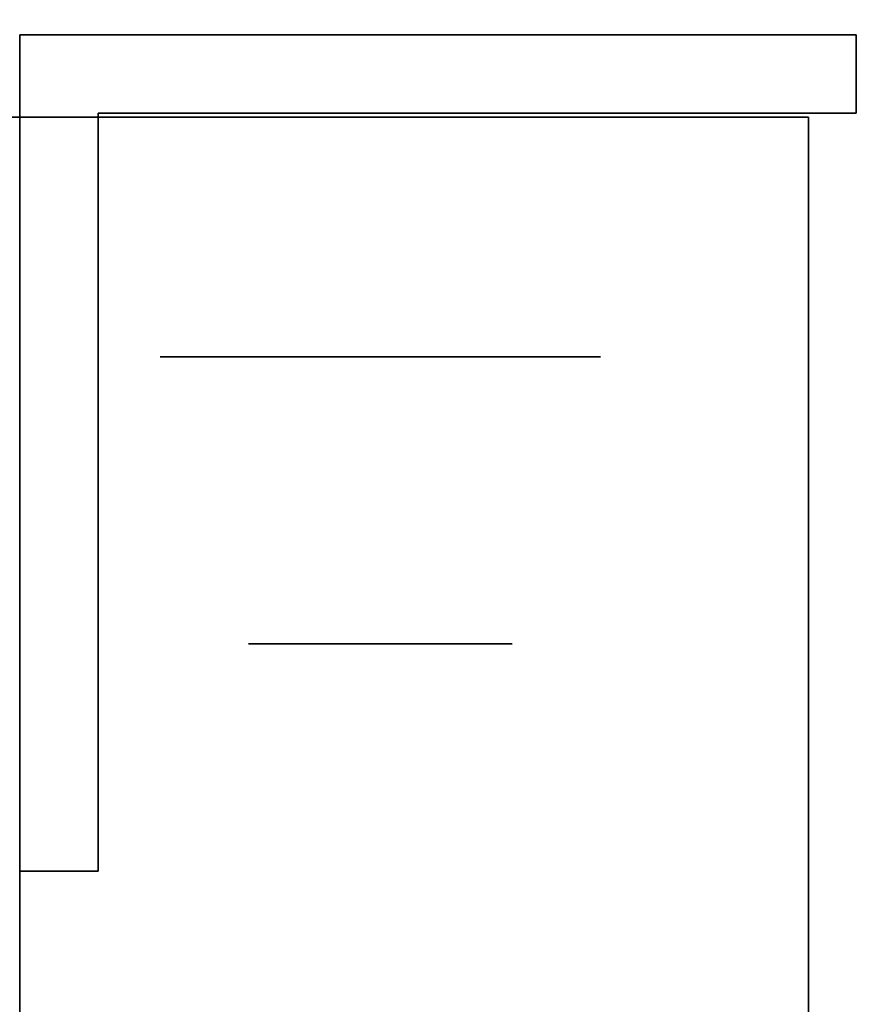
# Model space of a CAD drawing. Extents: x -1299 to -1246.9, y 2743.7 to 2747.9.
# Tile 299 of 656: x -1260.9921 to -1260.9413, y 2746.6666 to 2746.7264. Entities that reach past the tile are written whole.
import ezdxf

# ---------------------------------------------------------------- set-up
doc = ezdxf.new("R2010")
doc.units = 0
doc.header["$LTSCALE"] = 150
doc.header["$MEASUREMENT"] = 0
doc.layers.add('3DFACE_BOLT', color=7, linetype='CONTINUOUS')
doc.layers.add('3DFACE_SHAPE', color=7, linetype='CONTINUOUS')

msp = doc.modelspace()

# ---------------------------------------------------------------- linework, layer by layer
at = {"layer": '3DFACE_BOLT', "color": 1}
for points, invisible_edges in [([(-1260.978219, 2746.738449, 0.068), (-1260.977827, 2746.738449, 0.065528), (-1260.978219, 2746.688449, 0.068)], 14), ([(-1260.978219, 2746.688449, 0.068), (-1260.977827, 2746.738449, 0.065528), (-1260.977827, 2746.688449, 0.065528)], 3), ([(-1260.977827, 2746.738449, 0.070472), (-1260.978219, 2746.738449, 0.068), (-1260.977827, 2746.688449, 0.070472)], 14), ([(-1260.977827, 2746.688449, 0.070472), (-1260.978219, 2746.738449, 0.068), (-1260.978219, 2746.688449, 0.068)], 3), ([(-1260.978219, 2746.738449, 0.138), (-1260.977827, 2746.738449, 0.135528), (-1260.978219, 2746.688449, 0.138)], 14), ([(-1260.978219, 2746.688449, 0.138), (-1260.977827, 2746.738449, 0.135528), (-1260.977827, 2746.688449, 0.135528)], 3), ([(-1260.977827, 2746.738449, 0.140472), (-1260.978219, 2746.738449, 0.138), (-1260.977827, 2746.688449, 0.140472)], 14), ([(-1260.977827, 2746.688449, 0.140472), (-1260.978219, 2746.738449, 0.138), (-1260.978219, 2746.688449, 0.138)], 3), ([(-1260.977827, 2746.738449, 0.065528), (-1260.976691, 2746.738449, 0.063298), (-1260.977827, 2746.688449, 0.065528)], 14), ([(-1260.977827, 2746.688449, 0.065528), (-1260.976691, 2746.738449, 0.063298), (-1260.976691, 2746.688449, 0.063298)], 3), ([(-1260.976691, 2746.738449, 0.072702), (-1260.977827, 2746.738449, 0.070472), (-1260.976691, 2746.688449, 0.072702)], 14), ([(-1260.976691, 2746.688449, 0.072702), (-1260.977827, 2746.738449, 0.070472), (-1260.977827, 2746.688449, 0.070472)], 3), ([(-1260.977827, 2746.738449, 0.135528), (-1260.976691, 2746.738449, 0.133298), (-1260.977827, 2746.688449, 0.135528)], 14), ([(-1260.977827, 2746.688449, 0.135528), (-1260.976691, 2746.738449, 0.133298), (-1260.976691, 2746.688449, 0.133298)], 3), ([(-1260.976691, 2746.738449, 0.142702), (-1260.977827, 2746.738449, 0.140472), (-1260.976691, 2746.688449, 0.142702)], 14), ([(-1260.976691, 2746.688449, 0.142702), (-1260.977827, 2746.738449, 0.140472), (-1260.977827, 2746.688449, 0.140472)], 3), ([(-1260.976691, 2746.738449, 0.063298), (-1260.974921, 2746.738449, 0.061528), (-1260.976691, 2746.688449, 0.063298)], 14), ([(-1260.976691, 2746.688449, 0.063298), (-1260.974921, 2746.738449, 0.061528), (-1260.974921, 2746.688449, 0.061528)], 3), ([(-1260.974921, 2746.738449, 0.074472), (-1260.976691, 2746.738449, 0.072702), (-1260.974921, 2746.688449, 0.074472)], 14), ([(-1260.974921, 2746.688449, 0.074472), (-1260.976691, 2746.738449, 0.072702), (-1260.976691, 2746.688449, 0.072702)], 3), ([(-1260.976691, 2746.738449, 0.133298), (-1260.974921, 2746.738449, 0.131528), (-1260.976691, 2746.688449, 0.133298)], 14), ([(-1260.976691, 2746.688449, 0.133298), (-1260.974921, 2746.738449, 0.131528), (-1260.974921, 2746.688449, 0.131528)], 3), ([(-1260.974921, 2746.738449, 0.144472), (-1260.976691, 2746.738449, 0.142702), (-1260.974921, 2746.688449, 0.144472)], 14), ([(-1260.974921, 2746.688449, 0.144472), (-1260.976691, 2746.738449, 0.142702), (-1260.976691, 2746.688449, 0.142702)], 3), ([(-1260.974921, 2746.738449, 0.061528), (-1260.972691, 2746.738449, 0.060392), (-1260.974921, 2746.688449, 0.061528)], 14), ([(-1260.974921, 2746.688449, 0.061528), (-1260.972691, 2746.738449, 0.060392), (-1260.972691, 2746.688449, 0.060392)], 3), ([(-1260.972691, 2746.738449, 0.075608), (-1260.974921, 2746.738449, 0.074472), (-1260.972691, 2746.688449, 0.075608)], 14), ([(-1260.972691, 2746.688449, 0.075608), (-1260.974921, 2746.738449, 0.074472), (-1260.974921, 2746.688449, 0.074472)], 3), ([(-1260.974921, 2746.738449, 0.131528), (-1260.972691, 2746.738449, 0.130392), (-1260.974921, 2746.688449, 0.131528)], 14), ([(-1260.974921, 2746.688449, 0.131528), (-1260.972691, 2746.738449, 0.130392), (-1260.972691, 2746.688449, 0.130392)], 3), ([(-1260.972691, 2746.738449, 0.145608), (-1260.974921, 2746.738449, 0.144472), (-1260.972691, 2746.688449, 0.145608)], 14), ([(-1260.972691, 2746.688449, 0.145608), (-1260.974921, 2746.738449, 0.144472), (-1260.974921, 2746.688449, 0.144472)], 3), ([(-1260.972691, 2746.738449, 0.060392), (-1260.970219, 2746.738449, 0.06), (-1260.972691, 2746.688449, 0.060392)], 14), ([(-1260.972691, 2746.688449, 0.060392), (-1260.970219, 2746.738449, 0.06), (-1260.970219, 2746.688449, 0.06)], 3), ([(-1260.970219, 2746.738449, 0.076), (-1260.972691, 2746.738449, 0.075608), (-1260.970219, 2746.688449, 0.076)], 14), ([(-1260.970219, 2746.688449, 0.076), (-1260.972691, 2746.738449, 0.075608), (-1260.972691, 2746.688449, 0.075608)], 3), ([(-1260.972691, 2746.738449, 0.130392), (-1260.970219, 2746.738449, 0.13), (-1260.972691, 2746.688449, 0.130392)], 14), ([(-1260.972691, 2746.688449, 0.130392), (-1260.970219, 2746.738449, 0.13), (-1260.970219, 2746.688449, 0.13)], 3), ([(-1260.970219, 2746.738449, 0.146), (-1260.972691, 2746.738449, 0.145608), (-1260.970219, 2746.688449, 0.146)], 14), ([(-1260.970219, 2746.688449, 0.146), (-1260.972691, 2746.738449, 0.145608), (-1260.972691, 2746.688449, 0.145608)], 3), ([(-1260.970219, 2746.738449, 0.06), (-1260.967747, 2746.738449, 0.060392), (-1260.970219, 2746.688449, 0.06)], 14), ([(-1260.970219, 2746.688449, 0.06), (-1260.967747, 2746.738449, 0.060392), (-1260.967747, 2746.688449, 0.060392)], 3), ([(-1260.967747, 2746.738449, 0.075608), (-1260.970219, 2746.738449, 0.076), (-1260.967747, 2746.688449, 0.075608)], 14), ([(-1260.967747, 2746.688449, 0.075608), (-1260.970219, 2746.738449, 0.076), (-1260.970219, 2746.688449, 0.076)], 3), ([(-1260.970219, 2746.738449, 0.13), (-1260.967747, 2746.738449, 0.130392), (-1260.970219, 2746.688449, 0.13)], 14), ([(-1260.970219, 2746.688449, 0.13), (-1260.967747, 2746.738449, 0.130392), (-1260.967747, 2746.688449, 0.130392)], 3), ([(-1260.967747, 2746.738449, 0.145608), (-1260.970219, 2746.738449, 0.146), (-1260.967747, 2746.688449, 0.145608)], 14), ([(-1260.967747, 2746.688449, 0.145608), (-1260.970219, 2746.738449, 0.146), (-1260.970219, 2746.688449, 0.146)], 3), ([(-1260.967747, 2746.738449, 0.060392), (-1260.965516, 2746.738449, 0.061528), (-1260.967747, 2746.688449, 0.060392)], 14), ([(-1260.967747, 2746.688449, 0.060392), (-1260.965516, 2746.738449, 0.061528), (-1260.965516, 2746.688449, 0.061528)], 3), ([(-1260.965516, 2746.738449, 0.074472), (-1260.967747, 2746.738449, 0.075608), (-1260.965516, 2746.688449, 0.074472)], 14), ([(-1260.965516, 2746.688449, 0.074472), (-1260.967747, 2746.738449, 0.075608), (-1260.967747, 2746.688449, 0.075608)], 3), ([(-1260.967747, 2746.738449, 0.130392), (-1260.965516, 2746.738449, 0.131528), (-1260.967747, 2746.688449, 0.130392)], 14), ([(-1260.967747, 2746.688449, 0.130392), (-1260.965516, 2746.738449, 0.131528), (-1260.965516, 2746.688449, 0.131528)], 3), ([(-1260.965516, 2746.738449, 0.144472), (-1260.967747, 2746.738449, 0.145608), (-1260.965516, 2746.688449, 0.144472)], 14), ([(-1260.965516, 2746.688449, 0.144472), (-1260.967747, 2746.738449, 0.145608), (-1260.967747, 2746.688449, 0.145608)], 3), ([(-1260.965516, 2746.738449, 0.061528), (-1260.963747, 2746.738449, 0.063298), (-1260.965516, 2746.688449, 0.061528)], 14), ([(-1260.965516, 2746.688449, 0.061528), (-1260.963747, 2746.738449, 0.063298), (-1260.963747, 2746.688449, 0.063298)], 3), ([(-1260.963747, 2746.738449, 0.072702), (-1260.965516, 2746.738449, 0.074472), (-1260.963747, 2746.688449, 0.072702)], 14), ([(-1260.963747, 2746.688449, 0.072702), (-1260.965516, 2746.738449, 0.074472), (-1260.965516, 2746.688449, 0.074472)], 3), ([(-1260.965516, 2746.738449, 0.131528), (-1260.963747, 2746.738449, 0.133298), (-1260.965516, 2746.688449, 0.131528)], 14), ([(-1260.965516, 2746.688449, 0.131528), (-1260.963747, 2746.738449, 0.133298), (-1260.963747, 2746.688449, 0.133298)], 3), ([(-1260.963747, 2746.738449, 0.142702), (-1260.965516, 2746.738449, 0.144472), (-1260.963747, 2746.688449, 0.142702)], 14), ([(-1260.963747, 2746.688449, 0.142702), (-1260.965516, 2746.738449, 0.144472), (-1260.965516, 2746.688449, 0.144472)], 3), ([(-1260.963747, 2746.738449, 0.063298), (-1260.96261, 2746.738449, 0.065528), (-1260.963747, 2746.688449, 0.063298)], 14), ([(-1260.963747, 2746.688449, 0.063298), (-1260.96261, 2746.738449, 0.065528), (-1260.96261, 2746.688449, 0.065528)], 3), ([(-1260.96261, 2746.738449, 0.070472), (-1260.963747, 2746.738449, 0.072702), (-1260.96261, 2746.688449, 0.070472)], 14), ([(-1260.96261, 2746.688449, 0.070472), (-1260.963747, 2746.738449, 0.072702), (-1260.963747, 2746.688449, 0.072702)], 3), ([(-1260.963747, 2746.738449, 0.133298), (-1260.96261, 2746.738449, 0.135528), (-1260.963747, 2746.688449, 0.133298)], 14), ([(-1260.963747, 2746.688449, 0.133298), (-1260.96261, 2746.738449, 0.135528), (-1260.96261, 2746.688449, 0.135528)], 3), ([(-1260.96261, 2746.738449, 0.140472), (-1260.963747, 2746.738449, 0.142702), (-1260.96261, 2746.688449, 0.140472)], 14), ([(-1260.96261, 2746.688449, 0.140472), (-1260.963747, 2746.738449, 0.142702), (-1260.963747, 2746.688449, 0.142702)], 3), ([(-1260.96261, 2746.738449, 0.065528), (-1260.962219, 2746.738449, 0.068), (-1260.96261, 2746.688449, 0.065528)], 14), ([(-1260.96261, 2746.688449, 0.065528), (-1260.962219, 2746.738449, 0.068), (-1260.962219, 2746.688449, 0.068)], 3), ([(-1260.962219, 2746.738449, 0.068), (-1260.96261, 2746.738449, 0.070472), (-1260.962219, 2746.688449, 0.068)], 14), ([(-1260.962219, 2746.688449, 0.068), (-1260.96261, 2746.738449, 0.070472), (-1260.96261, 2746.688449, 0.070472)], 3), ([(-1260.96261, 2746.738449, 0.135528), (-1260.962219, 2746.738449, 0.138), (-1260.96261, 2746.688449, 0.135528)], 14), ([(-1260.96261, 2746.688449, 0.135528), (-1260.962219, 2746.738449, 0.138), (-1260.962219, 2746.688449, 0.138)], 3), ([(-1260.962219, 2746.738449, 0.138), (-1260.96261, 2746.738449, 0.140472), (-1260.962219, 2746.688449, 0.138)], 14), ([(-1260.962219, 2746.688449, 0.138), (-1260.96261, 2746.738449, 0.140472), (-1260.96261, 2746.688449, 0.140472)], 3), ([(-1260.983594, 2746.720689, 0.068), (-1260.976906, 2746.720689, 0.056417), (-1260.983594, 2746.705889, 0.068)], 14), ([(-1260.983594, 2746.705889, 0.068), (-1260.976906, 2746.720689, 0.056417), (-1260.976906, 2746.705889, 0.056417)], 3), ([(-1260.976906, 2746.720689, 0.079583), (-1260.983594, 2746.720689, 0.068), (-1260.976906, 2746.705889, 0.079583)], 14), ([(-1260.976906, 2746.705889, 0.079583), (-1260.983594, 2746.720689, 0.068), (-1260.983594, 2746.705889, 0.068)], 3), ([(-1260.983594, 2746.720689, 0.068), (-1260.976906, 2746.720689, 0.079583), (-1260.976906, 2746.720689, 0.056417)], 2), ([(-1260.983594, 2746.720689, 0.138), (-1260.976906, 2746.720689, 0.126417), (-1260.983594, 2746.705889, 0.138)], 14), ([(-1260.983594, 2746.705889, 0.138), (-1260.976906, 2746.720689, 0.126417), (-1260.976906, 2746.705889, 0.126417)], 3), ([(-1260.976906, 2746.720689, 0.149583), (-1260.983594, 2746.720689, 0.138), (-1260.976906, 2746.705889, 0.149583)], 14), ([(-1260.976906, 2746.705889, 0.149583), (-1260.983594, 2746.720689, 0.138), (-1260.983594, 2746.705889, 0.138)], 3), ([(-1260.983594, 2746.720689, 0.138), (-1260.976906, 2746.720689, 0.149583), (-1260.976906, 2746.720689, 0.126417)], 2), ([(-1260.976906, 2746.720689, 0.056417), (-1260.963531, 2746.720689, 0.056417), (-1260.976906, 2746.705889, 0.056417)], 14), ([(-1260.976906, 2746.705889, 0.056417), (-1260.963531, 2746.720689, 0.056417), (-1260.963531, 2746.705889, 0.056417)], 3), ([(-1260.963531, 2746.720689, 0.079583), (-1260.976906, 2746.720689, 0.079583), (-1260.963531, 2746.705889, 0.079583)], 14), ([(-1260.963531, 2746.705889, 0.079583), (-1260.976906, 2746.720689, 0.079583), (-1260.976906, 2746.705889, 0.079583)], 3), ([(-1260.976906, 2746.720689, 0.079583), (-1260.963531, 2746.720689, 0.079583), (-1260.976906, 2746.720689, 0.056417)], 14), ([(-1260.976906, 2746.720689, 0.056417), (-1260.963531, 2746.720689, 0.079583), (-1260.963531, 2746.720689, 0.056417)], 3), ([(-1260.976906, 2746.720689, 0.126417), (-1260.963531, 2746.720689, 0.126417), (-1260.976906, 2746.705889, 0.126417)], 14), ([(-1260.976906, 2746.705889, 0.126417), (-1260.963531, 2746.720689, 0.126417), (-1260.963531, 2746.705889, 0.126417)], 3), ([(-1260.963531, 2746.720689, 0.149583), (-1260.976906, 2746.720689, 0.149583), (-1260.963531, 2746.705889, 0.149583)], 14), ([(-1260.963531, 2746.705889, 0.149583), (-1260.976906, 2746.720689, 0.149583), (-1260.976906, 2746.705889, 0.149583)], 3), ([(-1260.976906, 2746.720689, 0.149583), (-1260.963531, 2746.720689, 0.149583), (-1260.976906, 2746.720689, 0.126417)], 14), ([(-1260.976906, 2746.720689, 0.126417), (-1260.963531, 2746.720689, 0.149583), (-1260.963531, 2746.720689, 0.126417)], 3), ([(-1260.963531, 2746.720689, 0.056417), (-1260.956844, 2746.720689, 0.068), (-1260.963531, 2746.705889, 0.056417)], 14), ([(-1260.963531, 2746.705889, 0.056417), (-1260.956844, 2746.720689, 0.068), (-1260.956844, 2746.705889, 0.068)], 3), ([(-1260.956844, 2746.720689, 0.068), (-1260.963531, 2746.720689, 0.079583), (-1260.956844, 2746.705889, 0.068)], 14), ([(-1260.956844, 2746.705889, 0.068), (-1260.963531, 2746.720689, 0.079583), (-1260.963531, 2746.705889, 0.079583)], 3), ([(-1260.963531, 2746.720689, 0.079583), (-1260.956844, 2746.720689, 0.068), (-1260.963531, 2746.720689, 0.056417)], 12), ([(-1260.963531, 2746.720689, 0.126417), (-1260.956844, 2746.720689, 0.138), (-1260.963531, 2746.705889, 0.126417)], 14), ([(-1260.963531, 2746.705889, 0.126417), (-1260.956844, 2746.720689, 0.138), (-1260.956844, 2746.705889, 0.138)], 3), ([(-1260.956844, 2746.720689, 0.138), (-1260.963531, 2746.720689, 0.149583), (-1260.956844, 2746.705889, 0.138)], 14), ([(-1260.956844, 2746.705889, 0.138), (-1260.963531, 2746.720689, 0.149583), (-1260.963531, 2746.705889, 0.149583)], 3), ([(-1260.963531, 2746.720689, 0.149583), (-1260.956844, 2746.720689, 0.138), (-1260.963531, 2746.720689, 0.126417)], 12), ([(-1260.983594, 2746.705889, 0.068), (-1260.976906, 2746.705889, 0.056417), (-1260.976906, 2746.705889, 0.079583)], 2), ([(-1260.983594, 2746.705889, 0.138), (-1260.976906, 2746.705889, 0.126417), (-1260.976906, 2746.705889, 0.149583)], 2), ([(-1260.976906, 2746.705889, 0.056417), (-1260.963531, 2746.705889, 0.056417), (-1260.976906, 2746.705889, 0.079583)], 14), ([(-1260.976906, 2746.705889, 0.079583), (-1260.963531, 2746.705889, 0.056417), (-1260.963531, 2746.705889, 0.079583)], 3), ([(-1260.976906, 2746.705889, 0.126417), (-1260.963531, 2746.705889, 0.126417), (-1260.976906, 2746.705889, 0.149583)], 14), ([(-1260.976906, 2746.705889, 0.149583), (-1260.963531, 2746.705889, 0.126417), (-1260.963531, 2746.705889, 0.149583)], 3), ([(-1260.963531, 2746.705889, 0.056417), (-1260.956844, 2746.705889, 0.068), (-1260.963531, 2746.705889, 0.079583)], 12), ([(-1260.963531, 2746.705889, 0.126417), (-1260.956844, 2746.705889, 0.138), (-1260.963531, 2746.705889, 0.149583)], 12), ([(-1260.978219, 2746.688449, 0.068), (-1260.977827, 2746.688449, 0.065528), (-1260.977827, 2746.688449, 0.070472)], 2), ([(-1260.978219, 2746.688449, 0.138), (-1260.977827, 2746.688449, 0.135528), (-1260.977827, 2746.688449, 0.140472)], 2), ([(-1260.977827, 2746.688449, 0.065528), (-1260.976691, 2746.688449, 0.063298), (-1260.977827, 2746.688449, 0.070472)], 14), ([(-1260.977827, 2746.688449, 0.070472), (-1260.976691, 2746.688449, 0.063298), (-1260.976691, 2746.688449, 0.072702)], 3), ([(-1260.977827, 2746.688449, 0.135528), (-1260.976691, 2746.688449, 0.133298), (-1260.977827, 2746.688449, 0.140472)], 14), ([(-1260.977827, 2746.688449, 0.140472), (-1260.976691, 2746.688449, 0.133298), (-1260.976691, 2746.688449, 0.142702)], 3), ([(-1260.976691, 2746.688449, 0.063298), (-1260.974921, 2746.688449, 0.061528), (-1260.976691, 2746.688449, 0.072702)], 14), ([(-1260.976691, 2746.688449, 0.072702), (-1260.974921, 2746.688449, 0.061528), (-1260.974921, 2746.688449, 0.074472)], 3), ([(-1260.976691, 2746.688449, 0.133298), (-1260.974921, 2746.688449, 0.131528), (-1260.976691, 2746.688449, 0.142702)], 14), ([(-1260.976691, 2746.688449, 0.142702), (-1260.974921, 2746.688449, 0.131528), (-1260.974921, 2746.688449, 0.144472)], 3), ([(-1260.974921, 2746.688449, 0.061528), (-1260.972691, 2746.688449, 0.060392), (-1260.974921, 2746.688449, 0.074472)], 14), ([(-1260.974921, 2746.688449, 0.074472), (-1260.972691, 2746.688449, 0.060392), (-1260.972691, 2746.688449, 0.075608)], 3), ([(-1260.974921, 2746.688449, 0.131528), (-1260.972691, 2746.688449, 0.130392), (-1260.974921, 2746.688449, 0.144472)], 14), ([(-1260.974921, 2746.688449, 0.144472), (-1260.972691, 2746.688449, 0.130392), (-1260.972691, 2746.688449, 0.145608)], 3), ([(-1260.972691, 2746.688449, 0.060392), (-1260.970219, 2746.688449, 0.06), (-1260.972691, 2746.688449, 0.075608)], 14), ([(-1260.972691, 2746.688449, 0.075608), (-1260.970219, 2746.688449, 0.06), (-1260.970219, 2746.688449, 0.076)], 3), ([(-1260.972691, 2746.688449, 0.130392), (-1260.970219, 2746.688449, 0.13), (-1260.972691, 2746.688449, 0.145608)], 14), ([(-1260.972691, 2746.688449, 0.145608), (-1260.970219, 2746.688449, 0.13), (-1260.970219, 2746.688449, 0.146)], 3), ([(-1260.970219, 2746.688449, 0.06), (-1260.967747, 2746.688449, 0.060392), (-1260.970219, 2746.688449, 0.076)], 14), ([(-1260.970219, 2746.688449, 0.076), (-1260.967747, 2746.688449, 0.060392), (-1260.967747, 2746.688449, 0.075608)], 3), ([(-1260.970219, 2746.688449, 0.13), (-1260.967747, 2746.688449, 0.130392), (-1260.970219, 2746.688449, 0.146)], 14), ([(-1260.970219, 2746.688449, 0.146), (-1260.967747, 2746.688449, 0.130392), (-1260.967747, 2746.688449, 0.145608)], 3), ([(-1260.967747, 2746.688449, 0.060392), (-1260.965516, 2746.688449, 0.061528), (-1260.967747, 2746.688449, 0.075608)], 14), ([(-1260.967747, 2746.688449, 0.075608), (-1260.965516, 2746.688449, 0.061528), (-1260.965516, 2746.688449, 0.074472)], 3), ([(-1260.967747, 2746.688449, 0.130392), (-1260.965516, 2746.688449, 0.131528), (-1260.967747, 2746.688449, 0.145608)], 14), ([(-1260.967747, 2746.688449, 0.145608), (-1260.965516, 2746.688449, 0.131528), (-1260.965516, 2746.688449, 0.144472)], 3), ([(-1260.965516, 2746.688449, 0.061528), (-1260.963747, 2746.688449, 0.063298), (-1260.965516, 2746.688449, 0.074472)], 14), ([(-1260.965516, 2746.688449, 0.074472), (-1260.963747, 2746.688449, 0.063298), (-1260.963747, 2746.688449, 0.072702)], 3), ([(-1260.965516, 2746.688449, 0.131528), (-1260.963747, 2746.688449, 0.133298), (-1260.965516, 2746.688449, 0.144472)], 14), ([(-1260.965516, 2746.688449, 0.144472), (-1260.963747, 2746.688449, 0.133298), (-1260.963747, 2746.688449, 0.142702)], 3), ([(-1260.963747, 2746.688449, 0.063298), (-1260.96261, 2746.688449, 0.065528), (-1260.963747, 2746.688449, 0.072702)], 14), ([(-1260.963747, 2746.688449, 0.072702), (-1260.96261, 2746.688449, 0.065528), (-1260.96261, 2746.688449, 0.070472)], 3), ([(-1260.963747, 2746.688449, 0.133298), (-1260.96261, 2746.688449, 0.135528), (-1260.963747, 2746.688449, 0.142702)], 14), ([(-1260.963747, 2746.688449, 0.142702), (-1260.96261, 2746.688449, 0.135528), (-1260.96261, 2746.688449, 0.140472)], 3), ([(-1260.96261, 2746.688449, 0.065528), (-1260.962219, 2746.688449, 0.068), (-1260.96261, 2746.688449, 0.070472)], 12), ([(-1260.96261, 2746.688449, 0.135528), (-1260.962219, 2746.688449, 0.138), (-1260.96261, 2746.688449, 0.140472)], 12)]:
    msp.add_3dface(points, dxfattribs=dict(at, invisible_edges=invisible_edges))
at = {"layer": '3DFACE_SHAPE', "color": 13}
for points, invisible_edges in [([(-1260.941319, 2746.725449, 0.173), (-1260.976229, 2746.725449, 0.14401), (-1260.992119, 2746.725449, 0.173)], 3), ([(-1260.976229, 2746.725449, 0.14401), (-1260.992119, 2746.725449, 0.138), (-1260.992119, 2746.725449, 0.173)], 13), ([(-1260.976229, 2746.725449, 0.14401), (-1260.978719, 2746.725449, 0.138), (-1260.992119, 2746.725449, 0.138)], 14), ([(-1260.978719, 2746.725449, 0.138), (-1260.976229, 2746.725449, 0.13199), (-1260.992119, 2746.725449, 0.138)], 14), ([(-1260.978719, 2746.725449, 0.068), (-1260.992119, 2746.725449, 0.138), (-1260.976229, 2746.725449, 0.13199)], 15), ([(-1260.992119, 2746.725449, 0.138), (-1260.978719, 2746.725449, 0.068), (-1260.992119, 2746.725449, 0.068)], 3), ([(-1260.978719, 2746.725449, 0.068), (-1260.976229, 2746.725449, 0.06199), (-1260.992119, 2746.725449, 0.068)], 14), ([(-1260.992119, 2746.725449, 0.068), (-1260.976229, 2746.725449, 0.06199), (-1260.970219, 2746.725449, 0.0595)], 13), ([(-1260.992119, 2746.725449, 0.068), (-1260.970219, 2746.725449, 0.0595), (-1260.992119, 2746.725449, 0.033)], 3), ([(-1260.970219, 2746.725449, 0.0595), (-1260.964208, 2746.725449, 0.06199), (-1260.992119, 2746.725449, 0.033)], 14), ([(-1260.992119, 2746.725449, 0.033), (-1260.964208, 2746.725449, 0.06199), (-1260.941319, 2746.725449, 0.033)], 3), ([(-1260.992119, 2746.708949, 0.138), (-1260.992119, 2746.706459, 0.14401), (-1260.992119, 2746.725449, 0.138)], 14), ([(-1260.992119, 2746.706459, 0.14401), (-1260.992119, 2746.700449, 0.1465), (-1260.992119, 2746.725449, 0.138)], 14), ([(-1260.992119, 2746.725449, 0.138), (-1260.992119, 2746.700449, 0.1465), (-1260.992119, 2746.725449, 0.173)], 15), ([(-1260.992119, 2746.700449, 0.1465), (-1260.992119, 2746.694438, 0.14401), (-1260.992119, 2746.725449, 0.173)], 14), ([(-1260.992119, 2746.725449, 0.173), (-1260.992119, 2746.694438, 0.14401), (-1260.992119, 2746.674649, 0.173)], 3), ([(-1260.992119, 2746.708949, 0.138), (-1260.992119, 2746.725449, 0.138), (-1260.992119, 2746.706459, 0.07401)], 15), ([(-1260.992119, 2746.706459, 0.07401), (-1260.992119, 2746.725449, 0.138), (-1260.992119, 2746.708949, 0.068)], 3), ([(-1260.992119, 2746.725449, 0.138), (-1260.992119, 2746.725449, 0.068), (-1260.992119, 2746.708949, 0.068)], 14), ([(-1260.992119, 2746.674649, 0.033), (-1260.992119, 2746.706459, 0.06199), (-1260.992119, 2746.725449, 0.033)], 3), ([(-1260.992119, 2746.725449, 0.033), (-1260.992119, 2746.706459, 0.06199), (-1260.992119, 2746.725449, 0.068)], 3), ([(-1260.992119, 2746.706459, 0.06199), (-1260.992119, 2746.708949, 0.068), (-1260.992119, 2746.725449, 0.068)], 14), ([(-1260.992119, 2746.674649, 0.173), (-1260.987359, 2746.720689, 0.173), (-1260.992119, 2746.725449, 0.173)], 3), ([(-1260.987359, 2746.720689, 0.173), (-1260.970219, 2746.720689, 0.173), (-1260.992119, 2746.725449, 0.173)], 14), ([(-1260.992119, 2746.725449, 0.173), (-1260.970219, 2746.720689, 0.173), (-1260.941319, 2746.725449, 0.173)], 3), ([(-1260.941319, 2746.725449, 0.033), (-1260.987359, 2746.720689, 0.033), (-1260.992119, 2746.725449, 0.033)], 3), ([(-1260.987359, 2746.720689, 0.033), (-1260.992119, 2746.674649, 0.033), (-1260.992119, 2746.725449, 0.033)], 13), ([(-1260.941319, 2746.720689, 0.033), (-1260.987359, 2746.720689, 0.033), (-1260.941319, 2746.725449, 0.033)], 2), ([(-1260.976229, 2746.725449, 0.07401), (-1260.978719, 2746.725449, 0.068), (-1260.970219, 2746.725449, 0.1295)], 14), ([(-1260.970219, 2746.725449, 0.1295), (-1260.978719, 2746.725449, 0.068), (-1260.976229, 2746.725449, 0.13199)], 3), ([(-1260.976229, 2746.720689, 0.13199), (-1260.976229, 2746.725449, 0.13199), (-1260.978719, 2746.720689, 0.138)], 3), ([(-1260.976229, 2746.725449, 0.13199), (-1260.978719, 2746.725449, 0.138), (-1260.978719, 2746.720689, 0.138)], 14), ([(-1260.978719, 2746.720689, 0.138), (-1260.978719, 2746.725449, 0.138), (-1260.976229, 2746.720689, 0.14401)], 3), ([(-1260.978719, 2746.725449, 0.138), (-1260.976229, 2746.725449, 0.14401), (-1260.976229, 2746.720689, 0.14401)], 14), ([(-1260.976229, 2746.720689, 0.06199), (-1260.976229, 2746.725449, 0.06199), (-1260.978719, 2746.720689, 0.068)], 3), ([(-1260.976229, 2746.725449, 0.06199), (-1260.978719, 2746.725449, 0.068), (-1260.978719, 2746.720689, 0.068)], 14), ([(-1260.978719, 2746.720689, 0.068), (-1260.978719, 2746.725449, 0.068), (-1260.976229, 2746.720689, 0.07401)], 3), ([(-1260.978719, 2746.725449, 0.068), (-1260.976229, 2746.725449, 0.07401), (-1260.976229, 2746.720689, 0.07401)], 14), ([(-1260.970219, 2746.725449, 0.1465), (-1260.976229, 2746.725449, 0.14401), (-1260.941319, 2746.725449, 0.173)], 14), ([(-1260.970219, 2746.725449, 0.0765), (-1260.976229, 2746.725449, 0.07401), (-1260.970219, 2746.725449, 0.1295)], 14), ([(-1260.970219, 2746.720689, 0.1295), (-1260.970219, 2746.725449, 0.1295), (-1260.976229, 2746.720689, 0.13199)], 3), ([(-1260.970219, 2746.725449, 0.1295), (-1260.976229, 2746.725449, 0.13199), (-1260.976229, 2746.720689, 0.13199)], 14), ([(-1260.976229, 2746.720689, 0.14401), (-1260.976229, 2746.725449, 0.14401), (-1260.970219, 2746.720689, 0.1465)], 3), ([(-1260.976229, 2746.725449, 0.14401), (-1260.970219, 2746.725449, 0.1465), (-1260.970219, 2746.720689, 0.1465)], 14), ([(-1260.970219, 2746.720689, 0.0595), (-1260.970219, 2746.725449, 0.0595), (-1260.976229, 2746.720689, 0.06199)], 3), ([(-1260.970219, 2746.725449, 0.0595), (-1260.976229, 2746.725449, 0.06199), (-1260.976229, 2746.720689, 0.06199)], 14), ([(-1260.976229, 2746.720689, 0.07401), (-1260.976229, 2746.725449, 0.07401), (-1260.970219, 2746.720689, 0.0765)], 3), ([(-1260.976229, 2746.725449, 0.07401), (-1260.970219, 2746.725449, 0.0765), (-1260.970219, 2746.720689, 0.0765)], 14), ([(-1260.964208, 2746.725449, 0.14401), (-1260.970219, 2746.725449, 0.1465), (-1260.941319, 2746.725449, 0.138)], 14), ([(-1260.941319, 2746.725449, 0.138), (-1260.970219, 2746.725449, 0.1465), (-1260.941319, 2746.725449, 0.173)], 15), ([(-1260.964208, 2746.725449, 0.07401), (-1260.970219, 2746.725449, 0.0765), (-1260.964208, 2746.725449, 0.13199)], 14), ([(-1260.970219, 2746.725449, 0.0765), (-1260.970219, 2746.725449, 0.1295), (-1260.964208, 2746.725449, 0.13199)], 13), ([(-1260.964208, 2746.720689, 0.13199), (-1260.964208, 2746.725449, 0.13199), (-1260.970219, 2746.720689, 0.1295)], 3), ([(-1260.964208, 2746.725449, 0.13199), (-1260.970219, 2746.725449, 0.1295), (-1260.970219, 2746.720689, 0.1295)], 14), ([(-1260.970219, 2746.720689, 0.1465), (-1260.970219, 2746.725449, 0.1465), (-1260.964208, 2746.720689, 0.14401)], 3), ([(-1260.970219, 2746.725449, 0.1465), (-1260.964208, 2746.725449, 0.14401), (-1260.964208, 2746.720689, 0.14401)], 14), ([(-1260.964208, 2746.720689, 0.06199), (-1260.964208, 2746.725449, 0.06199), (-1260.970219, 2746.720689, 0.0595)], 3), ([(-1260.964208, 2746.725449, 0.06199), (-1260.970219, 2746.725449, 0.0595), (-1260.970219, 2746.720689, 0.0595)], 14), ([(-1260.970219, 2746.720689, 0.0765), (-1260.970219, 2746.725449, 0.0765), (-1260.964208, 2746.720689, 0.07401)], 3), ([(-1260.970219, 2746.725449, 0.0765), (-1260.964208, 2746.725449, 0.07401), (-1260.964208, 2746.720689, 0.07401)], 14), ([(-1260.970219, 2746.720689, 0.173), (-1260.941319, 2746.720689, 0.173), (-1260.941319, 2746.725449, 0.173)], 12), ([(-1260.961719, 2746.725449, 0.138), (-1260.964208, 2746.725449, 0.14401), (-1260.941319, 2746.725449, 0.138)], 14), ([(-1260.964208, 2746.725449, 0.06199), (-1260.941319, 2746.725449, 0.068), (-1260.941319, 2746.725449, 0.033)], 13), ([(-1260.964208, 2746.725449, 0.06199), (-1260.961719, 2746.725449, 0.068), (-1260.941319, 2746.725449, 0.068)], 14), ([(-1260.964208, 2746.725449, 0.13199), (-1260.961719, 2746.725449, 0.138), (-1260.964208, 2746.725449, 0.07401)], 14), ([(-1260.961719, 2746.725449, 0.138), (-1260.941319, 2746.725449, 0.138), (-1260.964208, 2746.725449, 0.07401)], 15), ([(-1260.964208, 2746.725449, 0.07401), (-1260.941319, 2746.725449, 0.138), (-1260.961719, 2746.725449, 0.068)], 3), ([(-1260.964208, 2746.720689, 0.14401), (-1260.964208, 2746.725449, 0.14401), (-1260.961719, 2746.720689, 0.138)], 3), ([(-1260.964208, 2746.725449, 0.14401), (-1260.961719, 2746.725449, 0.138), (-1260.961719, 2746.720689, 0.138)], 14), ([(-1260.961719, 2746.720689, 0.138), (-1260.961719, 2746.725449, 0.138), (-1260.964208, 2746.720689, 0.13199)], 3), ([(-1260.961719, 2746.725449, 0.138), (-1260.964208, 2746.725449, 0.13199), (-1260.964208, 2746.720689, 0.13199)], 14), ([(-1260.964208, 2746.720689, 0.07401), (-1260.964208, 2746.725449, 0.07401), (-1260.961719, 2746.720689, 0.068)], 3), ([(-1260.964208, 2746.725449, 0.07401), (-1260.961719, 2746.725449, 0.068), (-1260.961719, 2746.720689, 0.068)], 14), ([(-1260.961719, 2746.720689, 0.068), (-1260.961719, 2746.725449, 0.068), (-1260.964208, 2746.720689, 0.06199)], 3), ([(-1260.961719, 2746.725449, 0.068), (-1260.964208, 2746.725449, 0.06199), (-1260.964208, 2746.720689, 0.06199)], 14), ([(-1260.941319, 2746.725449, 0.138), (-1260.941319, 2746.725449, 0.068), (-1260.961719, 2746.725449, 0.068)], 14), ([(-1260.941319, 2746.725449, 0.033), (-1260.941319, 2746.725449, 0.068), (-1260.941319, 2746.720689, 0.033)], 2), ([(-1260.941319, 2746.725449, 0.068), (-1260.941319, 2746.725449, 0.138), (-1260.941319, 2746.720689, 0.033)], 14), ([(-1260.941319, 2746.720689, 0.033), (-1260.941319, 2746.725449, 0.138), (-1260.941319, 2746.720689, 0.173)], 3), ([(-1260.941319, 2746.725449, 0.138), (-1260.941319, 2746.725449, 0.173), (-1260.941319, 2746.720689, 0.173)], 12), ([(-1261.046219, 2746.720449, 0.206), (-1260.944219, 2746.720449, 0.206), (-1260.998319, 2746.720449, 0.198)], 14), ([(-1261.046219, 2746.720449), (-1260.992119, 2746.720449, 0.008), (-1260.944219, 2746.720449)], 3), ([(-1261.046219, 2744.946449), (-1261.046219, 2746.720449), (-1260.944219, 2744.946449)], 2), ([(-1261.046219, 2746.720449), (-1260.944219, 2746.720449), (-1260.944219, 2744.946449)], 12), ([(-1260.944219, 2744.946449, 0.206), (-1260.944219, 2746.720449, 0.206), (-1261.046219, 2744.946449, 0.206)], 2), ([(-1260.944219, 2746.720449, 0.206), (-1261.046219, 2746.720449, 0.206), (-1261.046219, 2744.946449, 0.206)], 12), ([(-1260.998319, 2746.720449, 0.198), (-1260.944219, 2746.720449, 0.206), (-1260.992119, 2746.720449, 0.198)], 15), ([(-1260.987359, 2746.700449, 0.173), (-1260.987359, 2746.720689, 0.173), (-1260.992119, 2746.674649, 0.173)], 14), ([(-1260.987359, 2746.720689, 0.033), (-1260.987359, 2746.674649, 0.033), (-1260.992119, 2746.674649, 0.033)], 12), ([(-1260.944219, 2746.720449, 0.206), (-1260.944219, 2746.720449, 0.198), (-1260.992119, 2746.720449, 0.198)], 12), ([(-1260.992119, 2746.720449, 0.008), (-1260.944219, 2746.720449, 0.008), (-1260.944219, 2746.720449)], 12), ([(-1260.992119, 2744.946449, 0.198), (-1260.992119, 2746.720449, 0.198), (-1260.944219, 2744.946449, 0.198)], 2), ([(-1260.992119, 2746.720449, 0.198), (-1260.944219, 2746.720449, 0.198), (-1260.944219, 2744.946449, 0.198)], 12), ([(-1260.992119, 2746.720449, 0.008), (-1260.992119, 2746.700449, 0.008), (-1260.944219, 2746.720449, 0.008)], 2), ([(-1260.992119, 2746.700449, 0.008), (-1260.992119, 2744.966449, 0.008), (-1260.944219, 2746.720449, 0.008)], 14), ([(-1260.944219, 2746.720449, 0.008), (-1260.992119, 2744.966449, 0.008), (-1260.944219, 2744.946449, 0.008)], 3), ([(-1260.941319, 2746.720689, 0.033), (-1260.964208, 2746.720689, 0.06199), (-1260.987359, 2746.720689, 0.033)], 3), ([(-1260.964208, 2746.720689, 0.06199), (-1260.970219, 2746.720689, 0.0595), (-1260.987359, 2746.720689, 0.033)], 14), ([(-1260.987359, 2746.720689, 0.033), (-1260.970219, 2746.720689, 0.0595), (-1260.976229, 2746.720689, 0.06199)], 13), ([(-1260.976229, 2746.720689, 0.06199), (-1260.978719, 2746.720689, 0.068), (-1260.987359, 2746.720689, 0.033)], 14), ([(-1260.987359, 2746.720689, 0.033), (-1260.978719, 2746.720689, 0.068), (-1260.987359, 2746.720689, 0.173)], 3), ([(-1260.978719, 2746.720689, 0.068), (-1260.976229, 2746.720689, 0.07401), (-1260.987359, 2746.720689, 0.173)], 14), ([(-1260.978719, 2746.720689, 0.138), (-1260.987359, 2746.720689, 0.173), (-1260.976229, 2746.720689, 0.07401)], 15), ([(-1260.978719, 2746.720689, 0.138), (-1260.976229, 2746.720689, 0.14401), (-1260.987359, 2746.720689, 0.173)], 14), ([(-1260.987359, 2746.720689, 0.173), (-1260.976229, 2746.720689, 0.14401), (-1260.970219, 2746.720689, 0.173)], 3), ([(-1260.987359, 2746.700449, 0.173), (-1260.987359, 2746.706459, 0.14401), (-1260.987359, 2746.720689, 0.173)], 15), ([(-1260.987359, 2746.706459, 0.14401), (-1260.987359, 2746.708949, 0.138), (-1260.987359, 2746.720689, 0.173)], 14), ([(-1260.987359, 2746.720689, 0.173), (-1260.987359, 2746.708949, 0.138), (-1260.987359, 2746.720689, 0.033)], 3), ([(-1260.987359, 2746.708949, 0.138), (-1260.987359, 2746.706459, 0.13199), (-1260.987359, 2746.720689, 0.033)], 14), ([(-1260.987359, 2746.708949, 0.068), (-1260.987359, 2746.720689, 0.033), (-1260.987359, 2746.706459, 0.13199)], 15), ([(-1260.987359, 2746.708949, 0.068), (-1260.987359, 2746.706459, 0.06199), (-1260.987359, 2746.720689, 0.033)], 14), ([(-1260.987359, 2746.706459, 0.06199), (-1260.987359, 2746.700449, 0.0595), (-1260.987359, 2746.720689, 0.033)], 14), ([(-1260.987359, 2746.720689, 0.033), (-1260.987359, 2746.700449, 0.0595), (-1260.987359, 2746.694438, 0.06199)], 13), ([(-1260.987359, 2746.720689, 0.033), (-1260.987359, 2746.694438, 0.06199), (-1260.987359, 2746.674649, 0.033)], 3), ([(-1260.976229, 2746.720689, 0.13199), (-1260.978719, 2746.720689, 0.138), (-1260.970219, 2746.720689, 0.0765)], 14), ([(-1260.970219, 2746.720689, 0.0765), (-1260.978719, 2746.720689, 0.138), (-1260.976229, 2746.720689, 0.07401)], 15), ([(-1260.970219, 2746.720689, 0.1295), (-1260.976229, 2746.720689, 0.13199), (-1260.970219, 2746.720689, 0.0765)], 14), ([(-1260.976229, 2746.720689, 0.14401), (-1260.970219, 2746.720689, 0.1465), (-1260.970219, 2746.720689, 0.173)], 14), ([(-1260.970219, 2746.720689, 0.1465), (-1260.964208, 2746.720689, 0.14401), (-1260.970219, 2746.720689, 0.173)], 14), ([(-1260.970219, 2746.720689, 0.173), (-1260.964208, 2746.720689, 0.14401), (-1260.941319, 2746.720689, 0.173)], 15), ([(-1260.964208, 2746.720689, 0.13199), (-1260.970219, 2746.720689, 0.1295), (-1260.964208, 2746.720689, 0.07401)], 14), ([(-1260.970219, 2746.720689, 0.1295), (-1260.970219, 2746.720689, 0.0765), (-1260.964208, 2746.720689, 0.07401)], 13), ([(-1260.964208, 2746.720689, 0.14401), (-1260.961719, 2746.720689, 0.138), (-1260.941319, 2746.720689, 0.173)], 14), ([(-1260.964208, 2746.720689, 0.07401), (-1260.961719, 2746.720689, 0.068), (-1260.964208, 2746.720689, 0.13199)], 14), ([(-1260.964208, 2746.720689, 0.13199), (-1260.961719, 2746.720689, 0.068), (-1260.961719, 2746.720689, 0.138)], 3), ([(-1260.961719, 2746.720689, 0.068), (-1260.964208, 2746.720689, 0.06199), (-1260.941319, 2746.720689, 0.033)], 14), ([(-1260.961719, 2746.720689, 0.068), (-1260.941319, 2746.720689, 0.173), (-1260.961719, 2746.720689, 0.138)], 15), ([(-1260.941319, 2746.720689, 0.173), (-1260.961719, 2746.720689, 0.068), (-1260.941319, 2746.720689, 0.033)], 3), ([(-1260.944219, 2744.946449), (-1260.944219, 2746.720449), (-1260.944219, 2744.946449, 0.008)], 2), ([(-1260.944219, 2746.720449), (-1260.944219, 2746.720449, 0.008), (-1260.944219, 2744.946449, 0.008)], 12), ([(-1260.944219, 2744.946449, 0.198), (-1260.944219, 2746.720449, 0.198), (-1260.944219, 2744.946449, 0.206)], 2), ([(-1260.944219, 2746.720449, 0.198), (-1260.944219, 2746.720449, 0.206), (-1260.944219, 2744.946449, 0.206)], 12), ([(-1260.992119, 2746.706459, 0.13199), (-1260.992119, 2746.708949, 0.138), (-1260.992119, 2746.706459, 0.07401)], 14), ([(-1260.987359, 2746.706459, 0.14401), (-1260.992119, 2746.706459, 0.14401), (-1260.987359, 2746.708949, 0.138)], 3), ([(-1260.992119, 2746.706459, 0.14401), (-1260.992119, 2746.708949, 0.138), (-1260.987359, 2746.708949, 0.138)], 14), ([(-1260.987359, 2746.708949, 0.138), (-1260.992119, 2746.708949, 0.138), (-1260.987359, 2746.706459, 0.13199)], 3), ([(-1260.992119, 2746.708949, 0.138), (-1260.992119, 2746.706459, 0.13199), (-1260.987359, 2746.706459, 0.13199)], 14), ([(-1260.987359, 2746.706459, 0.07401), (-1260.992119, 2746.706459, 0.07401), (-1260.987359, 2746.708949, 0.068)], 3), ([(-1260.992119, 2746.706459, 0.07401), (-1260.992119, 2746.708949, 0.068), (-1260.987359, 2746.708949, 0.068)], 14), ([(-1260.987359, 2746.708949, 0.068), (-1260.992119, 2746.708949, 0.068), (-1260.987359, 2746.706459, 0.06199)], 3), ([(-1260.992119, 2746.708949, 0.068), (-1260.992119, 2746.706459, 0.06199), (-1260.987359, 2746.706459, 0.06199)], 14), ([(-1260.987359, 2746.706459, 0.07401), (-1260.987359, 2746.708949, 0.068), (-1260.987359, 2746.700449, 0.1295)], 14), ([(-1260.987359, 2746.700449, 0.1295), (-1260.987359, 2746.708949, 0.068), (-1260.987359, 2746.706459, 0.13199)], 15), ([(-1260.992119, 2746.706459, 0.07401), (-1260.992119, 2746.700449, 0.0765), (-1260.992119, 2746.706459, 0.13199)], 14), ([(-1260.992119, 2746.700449, 0.0765), (-1260.992119, 2746.700449, 0.1295), (-1260.992119, 2746.706459, 0.13199)], 13), ([(-1260.992119, 2746.674649, 0.033), (-1260.992119, 2746.700449, 0.0595), (-1260.992119, 2746.706459, 0.06199)], 13), ([(-1260.987359, 2746.706459, 0.13199), (-1260.992119, 2746.706459, 0.13199), (-1260.987359, 2746.700449, 0.1295)], 3), ([(-1260.992119, 2746.706459, 0.13199), (-1260.992119, 2746.700449, 0.1295), (-1260.987359, 2746.700449, 0.1295)], 14), ([(-1260.987359, 2746.700449, 0.1465), (-1260.992119, 2746.700449, 0.1465), (-1260.987359, 2746.706459, 0.14401)], 3), ([(-1260.992119, 2746.700449, 0.1465), (-1260.992119, 2746.706459, 0.14401), (-1260.987359, 2746.706459, 0.14401)], 14), ([(-1260.987359, 2746.706459, 0.06199), (-1260.992119, 2746.706459, 0.06199), (-1260.987359, 2746.700449, 0.0595)], 3), ([(-1260.992119, 2746.706459, 0.06199), (-1260.992119, 2746.700449, 0.0595), (-1260.987359, 2746.700449, 0.0595)], 14), ([(-1260.987359, 2746.700449, 0.0765), (-1260.992119, 2746.700449, 0.0765), (-1260.987359, 2746.706459, 0.07401)], 3), ([(-1260.992119, 2746.700449, 0.0765), (-1260.992119, 2746.706459, 0.07401), (-1260.987359, 2746.706459, 0.07401)], 14), ([(-1260.987359, 2746.700449, 0.1465), (-1260.987359, 2746.706459, 0.14401), (-1260.987359, 2746.700449, 0.173)], 14), ([(-1260.987359, 2746.700449, 0.0765), (-1260.987359, 2746.706459, 0.07401), (-1260.987359, 2746.700449, 0.1295)], 14), ([(-1260.992119, 2746.694438, 0.13199), (-1260.992119, 2746.700449, 0.1295), (-1260.992119, 2746.694438, 0.07401)], 14), ([(-1260.992119, 2746.700449, 0.1295), (-1260.992119, 2746.700449, 0.0765), (-1260.992119, 2746.694438, 0.07401)], 13), ([(-1260.992119, 2746.694438, 0.06199), (-1260.992119, 2746.700449, 0.0595), (-1260.992119, 2746.674649, 0.033)], 14), ([(-1260.987359, 2746.700449, 0.1295), (-1260.992119, 2746.700449, 0.1295), (-1260.987359, 2746.694438, 0.13199)], 3), ([(-1260.992119, 2746.700449, 0.1295), (-1260.992119, 2746.694438, 0.13199), (-1260.987359, 2746.694438, 0.13199)], 14), ([(-1260.987359, 2746.694438, 0.14401), (-1260.992119, 2746.694438, 0.14401), (-1260.987359, 2746.700449, 0.1465)], 3), ([(-1260.992119, 2746.694438, 0.14401), (-1260.992119, 2746.700449, 0.1465), (-1260.987359, 2746.700449, 0.1465)], 14), ([(-1260.987359, 2746.700449, 0.0595), (-1260.992119, 2746.700449, 0.0595), (-1260.987359, 2746.694438, 0.06199)], 3), ([(-1260.992119, 2746.700449, 0.0595), (-1260.992119, 2746.694438, 0.06199), (-1260.987359, 2746.694438, 0.06199)], 14), ([(-1260.987359, 2746.694438, 0.07401), (-1260.992119, 2746.694438, 0.07401), (-1260.987359, 2746.700449, 0.0765)], 3), ([(-1260.992119, 2746.694438, 0.07401), (-1260.992119, 2746.700449, 0.0765), (-1260.987359, 2746.700449, 0.0765)], 14), ([(-1260.987359, 2746.674649, 0.173), (-1260.987359, 2746.700449, 0.173), (-1260.992119, 2746.674649, 0.173)], 2), ([(-1260.987359, 2746.674649, 0.173), (-1260.987359, 2746.694438, 0.14401), (-1260.987359, 2746.700449, 0.173)], 3), ([(-1260.987359, 2746.694438, 0.14401), (-1260.987359, 2746.700449, 0.1465), (-1260.987359, 2746.700449, 0.173)], 14), ([(-1260.987359, 2746.694438, 0.07401), (-1260.987359, 2746.700449, 0.0765), (-1260.987359, 2746.694438, 0.13199)], 14), ([(-1260.987359, 2746.700449, 0.0765), (-1260.987359, 2746.700449, 0.1295), (-1260.987359, 2746.694438, 0.13199)], 13), ([(-1260.992119, 2746.694438, 0.14401), (-1260.992119, 2746.691949, 0.138), (-1260.992119, 2746.674649, 0.173)], 14), ([(-1260.992119, 2746.694438, 0.07401), (-1260.992119, 2746.691949, 0.068), (-1260.992119, 2746.694438, 0.13199)], 14), ([(-1260.992119, 2746.691949, 0.068), (-1260.992119, 2746.674649, 0.033), (-1260.992119, 2746.694438, 0.13199)], 15), ([(-1260.992119, 2746.694438, 0.13199), (-1260.992119, 2746.674649, 0.033), (-1260.992119, 2746.691949, 0.138)], 3), ([(-1260.992119, 2746.691949, 0.068), (-1260.992119, 2746.694438, 0.06199), (-1260.992119, 2746.674649, 0.033)], 14), ([(-1260.987359, 2746.694438, 0.13199), (-1260.992119, 2746.694438, 0.13199), (-1260.987359, 2746.691949, 0.138)], 3), ([(-1260.992119, 2746.694438, 0.13199), (-1260.992119, 2746.691949, 0.138), (-1260.987359, 2746.691949, 0.138)], 14), ([(-1260.987359, 2746.691949, 0.138), (-1260.992119, 2746.691949, 0.138), (-1260.987359, 2746.694438, 0.14401)], 3), ([(-1260.992119, 2746.691949, 0.138), (-1260.992119, 2746.694438, 0.14401), (-1260.987359, 2746.694438, 0.14401)], 14), ([(-1260.987359, 2746.694438, 0.06199), (-1260.992119, 2746.694438, 0.06199), (-1260.987359, 2746.691949, 0.068)], 3), ([(-1260.992119, 2746.694438, 0.06199), (-1260.992119, 2746.691949, 0.068), (-1260.987359, 2746.691949, 0.068)], 14), ([(-1260.987359, 2746.691949, 0.068), (-1260.992119, 2746.691949, 0.068), (-1260.987359, 2746.694438, 0.07401)], 3), ([(-1260.992119, 2746.691949, 0.068), (-1260.992119, 2746.694438, 0.07401), (-1260.987359, 2746.694438, 0.07401)], 14), ([(-1260.987359, 2746.694438, 0.06199), (-1260.987359, 2746.691949, 0.068), (-1260.987359, 2746.674649, 0.033)], 14), ([(-1260.987359, 2746.674649, 0.033), (-1260.987359, 2746.691949, 0.068), (-1260.987359, 2746.694438, 0.07401)], 13), ([(-1260.987359, 2746.694438, 0.13199), (-1260.987359, 2746.691949, 0.138), (-1260.987359, 2746.694438, 0.07401)], 14), ([(-1260.987359, 2746.694438, 0.07401), (-1260.987359, 2746.691949, 0.138), (-1260.987359, 2746.674649, 0.033)], 15), ([(-1260.987359, 2746.691949, 0.138), (-1260.987359, 2746.694438, 0.14401), (-1260.987359, 2746.674649, 0.173)], 14), ([(-1260.992119, 2746.674649, 0.033), (-1260.992119, 2746.674649, 0.173), (-1260.992119, 2746.691949, 0.138)], 14), ([(-1260.987359, 2746.691949, 0.138), (-1260.987359, 2746.674649, 0.173), (-1260.987359, 2746.674649, 0.033)], 13), ([(-1260.992119, 2746.674649, 0.173), (-1260.992119, 2746.674649, 0.033), (-1260.987359, 2746.674649, 0.173)], 2), ([(-1260.992119, 2746.674649, 0.033), (-1260.987359, 2746.674649, 0.033), (-1260.987359, 2746.674649, 0.173)], 12)]:
    msp.add_3dface(points, dxfattribs=dict(at, invisible_edges=invisible_edges))

doc.saveas('drawing.dxf')
